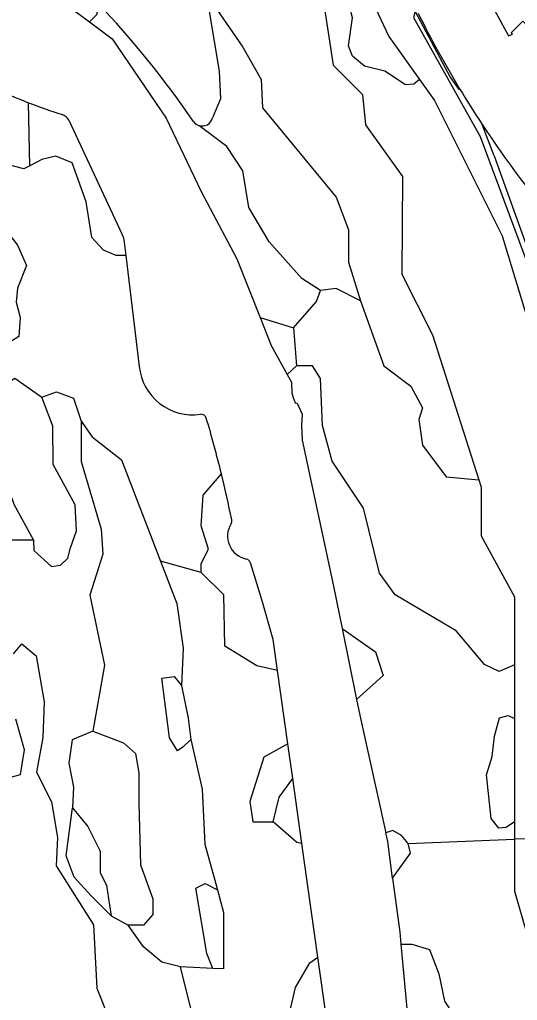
# Model space of a CAD drawing. Extents: x 124000 to 128010, y 398999 to 403000.
# Drawn here: x 127105.7 to 127198.9, y 399681.5 to 399865.1 of the extents above; entities that cross this region are included whole.
import ezdxf

# ---------------------------------------------------------------- set-up
doc = ezdxf.new("R2010")
doc.units = 0
for name, color, linetype in [('gg-afsc-faunaraster', 7, 'Continuous'), ('gg-bbg-hoofdgebouw', 7, 'Continuous'), ('gg-kntw-bovenkant insteek waterloop', 7, 'Continuous'), ('gg-kwrk-keermuur', 7, 'Continuous'), ('gt-grn-groengrens', 7, 'Continuous'), ('gt-grn-vlakafsluiter', 7, 'Continuous')]:
    doc.layers.add(name, color=color, linetype=linetype)

msp = doc.modelspace()

# ---------------------------------------------------------------- linework, layer by layer
at = {"layer": 'gg-afsc-faunaraster'}
msp.add_lwpolyline([(127179.76, 399866.63), (127179.47, 399865.53), (127191.96, 399843.27), (127209.08, 399797.25), (127248.03, 399810.96), (127249.74, 399812.81)], dxfattribs=at)
at = {"layer": 'gg-bbg-hoofdgebouw'}
msp.add_lwpolyline([(127184.2, 399868.22), (127191.96, 399872.06), (127194.55, 399867.03), (127197.26, 399862.06), (127198, 399862.4), (127197.75, 399862.66), (127199.93, 399864.8), (127200.75, 399863.97), (127203.09, 399865.3), (127204.59, 399862.68)], dxfattribs=at)
for centre, radius, start, end in [((127355.53, 399953.29), 195.6, 206.4034, 211.1288), ((127355.11, 399952.99), 195.08, 211.1166, 213.4457), ((127356.23, 399953.65), 196.38, 213.425, 227.7983)]:
    msp.add_arc(centre, radius, start, end, dxfattribs=at)
at = {"layer": 'gg-kntw-bovenkant insteek waterloop'}
for p, q in [((127125.58, 399820.98), (127128.08, 399800.21)), ((127166.1, 399751.14), (127168.8, 399737.88)), ((127155.91, 399729.55), (127153.97, 399743.31)), ((127156.83, 399723.06), (127155.91, 399729.55)), ((127158.55, 399710.9), (127156.83, 399723.06)), ((127161.56, 399689.61), (127158.55, 399710.9)), ((127177.11, 399692.07), (127178.6, 399675.45)), ((127164.6, 399668.07), (127161.56, 399689.61))]:
    msp.add_line(p, q, dxfattribs=at)
for points in [[(127106.81, 399873.53), (127107.04, 399873.43), (127118.77, 399864.69)], [(127140.68, 399869.9), (127140.81, 399868.92), (127143.05, 399855.49), (127143.3, 399850.31), (127141.82, 399846.73)], [(127118.77, 399864.69), (127123.04, 399861.51), (127133.15, 399846.66), (127139.7, 399832.94), (127146.37, 399820.32), (127150.72, 399809.38)], [(127114.87, 399846.29), (127124.84, 399825.01), (127125.12, 399824.27), (127125.27, 399823.49), (127125.58, 399820.98)], [(127150.72, 399809.38), (127152.79, 399804.15), (127155.81, 399798.67)], [(127155.81, 399798.67), (127156.6, 399797.25), (127156.69, 399795.22), (127156.89, 399794.4), (127157.29, 399793.4), (127157.69, 399793.35), (127158.59, 399791.27), (127158.45, 399789.24), (127158.61, 399786.41), (127164.49, 399759.07), (127166.1, 399751.14)], [(127145.28, 399770.78), (127145.41, 399771.13), (127145.41, 399771.51)], [(127153.97, 399743.31), (127153.15, 399749.1), (127151.08, 399756.3), (127148.9, 399763.46)], [(127168.8, 399737.88), (127169.58, 399734.05), (127174.28, 399712.9)], [(127175.55, 399704.42), (127174.63, 399711.28), (127174.28, 399712.9)], [(127175.55, 399704.42), (127176.91, 399694.34), (127177.11, 399692.07)]]:
    msp.add_lwpolyline(points, dxfattribs=at)
for centre, radius, start, end in [((126988.69, 399743.63), 181.25, 34.4114, 43.5089), ((127141.7, 399937.3), 94.23, 235.0589, 248.6056), ((127141.76, 399937.47), 94.4, 248.6116, 252.68), ((127113.06, 399845.44), 2, 25.048, 72.6937), ((127139.87, 399847.2), 2, 214.4452, 251.5091), ((127139.87, 399847.2), 2, 251.5759, 346.4239), ((127138.11, 399801.23), 10.09, 185.801, 278.1847), ((127139.69, 399790.25), 1, 16.6387, 98.1701), ((126930.53, 399727.9), 219.25, 13.7716, 16.5983), ((126930.83, 399727.91), 218.96, 11.4841, 13.7881), ((127149.02, 399768.46), 4.4, 148.1181, 258.5391), ((127147.94, 399763.16), 1, 17.5303, 78.3696)]:
    msp.add_arc(centre, radius, start, end, dxfattribs=at)
at = {"layer": 'gg-kwrk-keermuur'}
msp.add_lwpolyline([(127194.54, 399839.6), (127209.43, 399798.31), (127247.83, 399812.12)], dxfattribs=at)
at = {"layer": 'gt-grn-groengrens'}
for p, q in [((127107.6, 399837.76), (127107.33, 399849.57)), ((127150.72, 399809.38), (127156.95, 399807.43)), ((127156.95, 399807.43), (127157.52, 399800.3)), ((127157.52, 399800.3), (127155.81, 399798.67)), ((127139.7, 399761.64), (127132.06, 399763.74)), ((127198.4, 399744.35), (127198.4, 399734.29)), ((127198.4, 399734.29), (127198.4, 399714.96)), ((127198.4, 399714.96), (127198.4, 399711.7)), ((127178.46, 399710.89), (127198.4, 399711.7)), ((127231.14, 399712.12), (127198.4, 399711.7)), ((127122.8, 399697.35), (127125.98, 399695.62)), ((127141.87, 399687.52), (127135.8, 399687.81))]:
    msp.add_line(p, q, dxfattribs=at)
for points in [[(127165.95, 399892.62), (127161.83, 399873.37), (127164.38, 399856.58), (127169.92, 399851.12), (127170.49, 399845.42), (127177.38, 399835.77), (127177.24, 399817.5), (127183.02, 399806.1), (127191.7, 399778.98)], [(127180.59, 399853.92), (127179.54, 399853.02), (127177.95, 399852.89), (127174.07, 399855.48), (127170.3, 399856.42), (127168.04, 399858.3), (127167.28, 399860.19), (127168.04, 399865.47), (127167.1, 399869.06), (127170.51, 399872.13)], [(127170.51, 399872.13), (127170.87, 399870.49), (127174.86, 399861.94), (127180.59, 399853.92)], [(127140.68, 399869.9), (127147.5, 399859.99), (127150.91, 399853.91), (127151.18, 399848.62), (127164.97, 399831.87), (127167.25, 399825.79), (127167.25, 399819.71), (127169.53, 399812.49)], [(127120.15, 399868.42), (127120.15, 399866.07), (127118.77, 399864.69)], [(127179.76, 399866.63), (127186.34, 399854.34), (127187.92, 399852.06), (127188.1, 399852.17)], [(127180.59, 399853.92), (127183.4, 399849.98), (127196.05, 399824.68), (127208.39, 399784.17), (127212.04, 399781.64)], [(127107.6, 399837.76), (127106.47, 399837.17), (127099.67, 399838.95), (127097.73, 399840.4), (127097.24, 399842.35), (127095.3, 399844.94), (127092.22, 399847.53), (127089.73, 399846.79), (127089.73, 399844.93), (127092.05, 399833.36), (127091.12, 399829.65), (127085.2, 399824.56), (127083.21, 399824.56)], [(127162.04, 399814.42), (127158.51, 399816.67), (127152.43, 399823.51), (127148.64, 399829.97), (127147.5, 399836.81), (127144.46, 399841.37), (127139.24, 399845.3)], [(127125.58, 399820.98), (127123.78, 399820.98), (127121.36, 399821.95), (127119.19, 399824.34), (127118.12, 399831.01), (127115.53, 399838.3), (127112.45, 399839.59), (127109.86, 399838.95), (127107.6, 399837.76)], [(127103.63, 399804.63), (127101.97, 399805.35), (127099.6, 399814.36), (127097.23, 399819.1), (127096.52, 399823.6), (127097.7, 399825.97), (127098.89, 399825.97), (127100.62, 399826.11), (127101.97, 399827.16), (127105.29, 399822.89), (127106.95, 399819.1), (127105.29, 399814.83), (127105.05, 399812.22), (127105.76, 399809.38), (127105.53, 399805.82), (127103.63, 399804.63)], [(127156.95, 399807.43), (127161.29, 399812.34), (127162.04, 399814.42)], [(127169.53, 399812.49), (127164.97, 399814.77), (127162.04, 399814.42)], [(127169.53, 399812.49), (127173.9, 399800.32), (127178.96, 399796.5), (127181.17, 399792.45), (127180.43, 399790.24), (127181.17, 399785.45), (127185.59, 399779.56), (127191.7, 399778.98)], [(127198.4, 399744.35), (127195.53, 399743.09), (127192.75, 399744.4), (127187.43, 399750.71), (127176.01, 399757.46), (127173.07, 399761.51), (127170.12, 399773.67), (127164.23, 399782.5), (127162.39, 399789.13), (127162.02, 399797.97), (127160.55, 399800.3), (127157.52, 399800.3)], [(127097.97, 399793.38), (127104.79, 399798.02), (127109.86, 399794.44)], [(127108.26, 399767.68), (127108.33, 399765.76), (127111.62, 399762.73), (127113.35, 399763.02), (127114.72, 399764.33), (127115.2, 399766.23), (127116.35, 399769.41), (127116.06, 399774.32), (127111.99, 399781.84), (127111.88, 399789.01), (127109.86, 399794.44)], [(127109.86, 399794.44), (127112.59, 399795.42), (127115.77, 399794.26), (127117.22, 399789.93)], [(127097.97, 399793.38), (127104.62, 399774.44), (127108.26, 399767.68)], [(127117.22, 399789.93), (127119.24, 399787.04), (127124.73, 399782.7), (127132.06, 399763.74)], [(127117.22, 399789.93), (127117.22, 399782.42), (127120.95, 399769.73), (127121.26, 399765.07), (127118.84, 399757.4), (127121.55, 399744.27), (127119.41, 399731.96)], [(127139.7, 399761.64), (127139.7, 399763.31), (127141.04, 399766), (127139.7, 399770.37), (127140.04, 399776.08), (127143.48, 399780.1)], [(127191.7, 399778.98), (127192.14, 399777.6), (127192.14, 399768.49), (127198.4, 399757.09), (127198.4, 399744.35)], [(127108.26, 399767.68), (127103.64, 399767.68), (127101.47, 399768.4), (127097.28, 399772.59), (127093.82, 399772.59), (127092.08, 399770.57), (127089.26, 399769.12), (127087.59, 399769.12)], [(127132.06, 399763.74), (127135.11, 399755.82), (127136.29, 399747.45), (127136, 399740.51)], [(127153.97, 399743.31), (127150.11, 399744.17), (127144.11, 399747.86), (127143.9, 399757.44), (127139.7, 399761.64)], [(127166.1, 399751.14), (127172.33, 399746.78), (127173.8, 399742.36), (127168.8, 399737.88)], [(127104.53, 399746.4), (127106.1, 399748.26), (127108.76, 399746.02), (127110.25, 399737.41), (127110.02, 399730.72), (127108.86, 399724.26), (127111.63, 399718.72), (127112.78, 399712.03), (127112.55, 399706.73), (127119.54, 399695.69), (127120.13, 399683.8), (127122.47, 399678.04)], [(127137.73, 399730.39), (127136.27, 399728.92), (127135.23, 399728.27), (127133.73, 399730.69), (127132.34, 399741.86), (127134.65, 399742.15), (127136, 399740.51)], [(127136, 399740.51), (127137.25, 399734.34), (127137.73, 399730.39)], [(127104.02, 399723.34), (127105.86, 399723.8), (127106.56, 399728.41), (127104.94, 399734.18)], [(127198.4, 399714.96), (127196.79, 399713.9), (127195.42, 399713.77), (127194.03, 399715.56), (127193.1, 399723.76), (127194.19, 399727.18), (127194.6, 399731.01), (127195.56, 399734.43), (127197.2, 399734.84), (127198.4, 399734.29)], [(127119.41, 399731.96), (127115.49, 399730.28), (127114.9, 399725.94), (127115.76, 399721.48), (127115.58, 399717.58)], [(127119.41, 399731.96), (127125.15, 399729.72), (127127.39, 399727.73), (127128.03, 399724.12), (127128, 399718.45), (127128.29, 399706.89), (127130.6, 399700.53), (127130.6, 399697.64), (127128.87, 399695.62), (127125.98, 399695.62)], [(127137.73, 399730.39), (127139.85, 399721.05), (127140.4, 399710.76), (127142.74, 399702.26)], [(127155.91, 399729.55), (127151.44, 399727.09), (127148.81, 399718.74), (127149.38, 399714.98), (127153.14, 399714.98)], [(127153.14, 399714.98), (127154.3, 399719.6), (127156.83, 399723.06)], [(127122.8, 399697.35), (127119.05, 399701.11), (127115.87, 399704.58), (127114.42, 399708.62), (127115.58, 399717.58)], [(127115.58, 399717.58), (127118.47, 399714.11), (127120.78, 399709.49), (127120.78, 399705.44), (127121.94, 399703.13), (127122.51, 399699.37), (127122.8, 399697.35)], [(127158.55, 399710.9), (127157.59, 399711.08), (127153.14, 399714.98)], [(127178.46, 399710.89), (127177.23, 399712.4), (127175.59, 399713.36), (127174.28, 399712.9)], [(127198.4, 399711.7), (127198.4, 399702), (127200.68, 399694.02)], [(127175.55, 399704.42), (127178.87, 399709.11), (127178.46, 399710.89)], [(127141.87, 399687.52), (127140.73, 399690.32), (127138.69, 399702.55), (127140.43, 399703.42), (127142.74, 399702.26)], [(127142.74, 399702.26), (127143.86, 399698.02), (127143.86, 399687.43), (127141.87, 399687.52)], [(127135.8, 399687.81), (127132.34, 399688.68), (127128.87, 399691.57), (127125.98, 399695.62)], [(127177.11, 399692.07), (127179.17, 399692.07), (127182.46, 399691.05), (127184.23, 399686.49), (127185.25, 399681.42), (127188.29, 399676.86), (127193.86, 399674.07), (127197.15, 399670.78), (127197.47, 399669.74)], [(127161.37, 399642.42), (127159.37, 399647.07), (127155.72, 399647.74), (127153.39, 399649.73), (127152.07, 399656.04), (127152.4, 399664.02), (127153.39, 399668.33), (127156.38, 399671.66), (127156.38, 399679.63), (127157.38, 399683.95), (127160.04, 399688.6), (127161.56, 399689.61)], [(127161.24, 399584.57), (127148.23, 399638.08), (127135.8, 399687.81)]]:
    msp.add_lwpolyline(points, dxfattribs=at)
at = {"layer": 'gt-grn-vlakafsluiter'}
msp.add_line((127194.54, 399839.6), (127192.33, 399845.47), dxfattribs=at)

doc.saveas('drawing.dxf')
